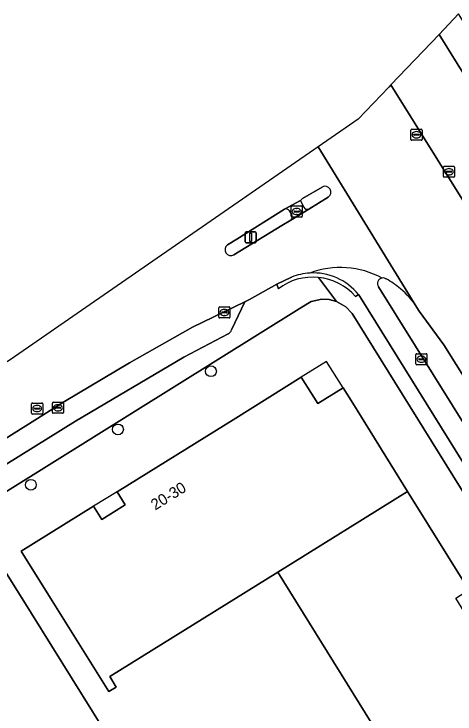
# Model space of a CAD drawing. Extents: x 158455 to 159797, y 387218 to 388672.
# Drawn here: x 158722.7 to 158762.6, y 388005.1 to 388068.4 of the extents above; entities that cross this region are included whole.
import ezdxf

# ---------------------------------------------------------------- set-up
doc = ezdxf.new("R2010")
doc.units = 0
for name, color, linetype in [('IMGEO_Boom', 7, 'Continuous'), ('IMGEO_Erf', 7, 'Continuous'), ('IMGEO_Kolk', 7, 'Continuous'), ('IMGEO_Lichtmast', 7, 'Continuous'), ('IMGEO_Pand', 7, 'Continuous'), ('IMGEO_Pand_nummerreeks', 7, 'Continuous'), ('IMGEO_Pand_overbouw', 7, 'Continuous'), ('IMGEO_Parkeervlak_open', 7, 'Continuous'), ('IMGEO_Rijbaan_lokaal_gesloten', 7, 'Continuous'), ('IMGEO_Rioolput', 7, 'Continuous'), ('IMGEO_Verkeerseiland_gesloten', 7, 'Continuous'), ('IMGEO_Voetpad_open', 7, 'Continuous')]:
    doc.layers.add(name, color=color, linetype=linetype)

msp = doc.modelspace()

# ---------------------------------------------------------------- linework, layer by layer
at = {"layer": 'IMGEO_Boom'}
for centre in [(158740.522, 388036.088), (158732.122, 388030.829), (158724.261, 388025.826)]:
    msp.add_circle(centre, 0.489, dxfattribs=at)
at = {"layer": 'IMGEO_Erf'}
for points in [[(158790.47, 387981.392), (158753.29, 388041.304), (158752.718, 388041.901), (158751.855, 388042.396), (158751.213, 388042.565), (158750.549, 388042.598), (158749.577, 388042.387), (158748.718, 388041.887), (158699.543, 388011.196), (158702.142, 388006.173), (158703.945, 388007.288), (158703.876, 388007.399), (158721.666, 388018.457), (158724.306, 388014.211), (158731.654, 388002.39)], [(158757.32, 388000.625), (158746.563, 388017.931), (158731.379, 388008.493), (158731.963, 388007.552), (158731.287, 388007.133), (158726.03, 388015.591), (158723.391, 388019.837), (158729.922, 388023.881), (158730.654, 388022.702), (158732.777, 388024.022), (158732.047, 388025.197), (158742.77, 388031.836), (158748.663, 388035.541), (158750.163, 388033.162), (158752.461, 388034.582), (158753.325, 388033.203), (158758.286, 388025.218), (158763.813, 388016.323)]]:
    msp.add_lwpolyline(points, dxfattribs=at)
at = {"layer": 'IMGEO_Kolk'}
for p, q in [((158741.235, 388040.973), (158741.235, 388041.825)), ((158741.31, 388041.899), (158742.162, 388041.899)), ((158742.236, 388041.825), (158742.236, 388040.973)), ((158741.494, 388041.393), (158741.494, 388041.405)), ((158741.932, 388041.356), (158741.534, 388041.356)), ((158741.537, 388041.442), (158741.935, 388041.442)), ((158741.746, 388041.119), (158741.721, 388041.119)), ((158741.723, 388041.679), (158741.748, 388041.679)), ((158741.978, 388041.405), (158741.978, 388041.393)), ((158742.162, 388040.899), (158741.31, 388040.899)), ((158759.029, 388036.746), (158759.029, 388037.598)), ((158759.104, 388037.672), (158759.956, 388037.672)), ((158759.517, 388037.452), (158759.542, 388037.452)), ((158760.03, 388037.598), (158760.03, 388036.746)), ((158759.956, 388036.672), (158759.104, 388036.672)), ((158759.288, 388037.166), (158759.288, 388037.178)), ((158759.726, 388037.129), (158759.328, 388037.129)), ((158759.331, 388037.215), (158759.729, 388037.215)), ((158759.54, 388036.892), (158759.515, 388036.892)), ((158759.772, 388037.178), (158759.772, 388037.166)), ((158726.202, 388032.359), (158726.202, 388033.211)), ((158726.277, 388033.285), (158727.129, 388033.285)), ((158726.69, 388033.065), (158726.715, 388033.065)), ((158727.203, 388033.211), (158727.203, 388032.359)), ((158727.129, 388032.285), (158726.277, 388032.285)), ((158726.461, 388032.779), (158726.461, 388032.791)), ((158726.899, 388032.742), (158726.501, 388032.742)), ((158726.504, 388032.828), (158726.902, 388032.828)), ((158726.713, 388032.505), (158726.688, 388032.505)), ((158726.945, 388032.791), (158726.945, 388032.779))]:
    msp.add_line(p, q, dxfattribs=at)
for points in [[(158741.235, 388040.973), (158741.235, 388041.825)], [(158741.31, 388041.899), (158742.162, 388041.899)], [(158742.236, 388041.825), (158742.236, 388040.973)], [(158742.162, 388040.899), (158741.31, 388040.899)], [(158759.029, 388036.746), (158759.029, 388037.598)], [(158759.104, 388037.672), (158759.956, 388037.672)], [(158760.03, 388037.598), (158760.03, 388036.746)], [(158759.956, 388036.672), (158759.104, 388036.672)], [(158726.202, 388032.359), (158726.202, 388033.211)], [(158726.277, 388033.285), (158727.129, 388033.285)], [(158727.203, 388033.211), (158727.203, 388032.359)], [(158727.129, 388032.285), (158726.277, 388032.285)]]:
    msp.add_lwpolyline(points, dxfattribs=at)
for centre, radius, start, end in [((158741.312, 388041.823), 0.0765, 91.55205, 178.44795), ((158741.312, 388041.823), 0.0765, 91.55205, 178.44795), ((158742.16, 388041.823), 0.0765, 1.55205, 88.44795), ((158742.16, 388041.823), 0.0765, 1.55205, 88.44795), ((158741.534, 388041.402), 0.0403, 85.87752, 175.75265), ((158741.531, 388041.392), 0.0366, 178.93798, 274.71019), ((158741.935, 388041.399), 0.043, 264.86636, 352.45326), ((158741.939, 388041.404), 0.0386, 1.73085, 96.63898), ((158741.312, 388040.975), 0.0765, 181.55205, 268.44795), ((158741.312, 388040.975), 0.0765, 181.55205, 268.44795), ((158742.16, 388040.975), 0.0765, 271.55205, 358.44795), ((158742.16, 388040.975), 0.0765, 271.55205, 358.44795), ((158759.106, 388037.596), 0.0765, 91.55205, 178.44795), ((158759.106, 388037.596), 0.0765, 91.55205, 178.44795), ((158759.954, 388037.596), 0.0765, 1.55205, 88.44795), ((158759.954, 388037.596), 0.0765, 1.55205, 88.44795), ((158759.106, 388036.748), 0.0765, 181.55205, 268.44795), ((158759.106, 388036.748), 0.0765, 181.55205, 268.44795), ((158759.328, 388037.175), 0.0403, 85.87752, 175.75265), ((158759.325, 388037.165), 0.0366, 178.93798, 274.71019), ((158759.729, 388037.172), 0.043, 264.86636, 352.45326), ((158759.733, 388037.177), 0.0386, 1.73085, 96.63898), ((158759.954, 388036.748), 0.0765, 271.55205, 358.44795), ((158759.954, 388036.748), 0.0765, 271.55205, 358.44795), ((158726.279, 388033.209), 0.0765, 91.55205, 178.44795), ((158726.279, 388033.209), 0.0765, 91.55205, 178.44795), ((158727.127, 388033.209), 0.0765, 1.55205, 88.44795), ((158727.127, 388033.209), 0.0765, 1.55205, 88.44795), ((158726.279, 388032.361), 0.0765, 181.55205, 268.44795), ((158726.279, 388032.361), 0.0765, 181.55205, 268.44795), ((158726.501, 388032.788), 0.0403, 85.87752, 175.75265), ((158726.498, 388032.778), 0.0366, 178.93798, 274.71019), ((158726.902, 388032.785), 0.043, 264.86636, 352.45326), ((158726.906, 388032.79), 0.0386, 1.73085, 96.63898), ((158727.127, 388032.361), 0.0765, 271.55205, 358.44795), ((158727.127, 388032.361), 0.0765, 271.55205, 358.44795)]:
    msp.add_arc(centre, radius, start, end, dxfattribs=at)
for centre, major_axis, ratio, start_param, end_param in [((158741.722, 388041.399), (-0.387, 0.002), 0.722429, 4.712389, 7.853982), ((158741.747, 388041.399), (-0.39, 0.002), 0.717154, 1.570796, 4.712389), ((158759.516, 388037.172), (-0.387, 0.002), 0.722429, 4.712389, 7.853982), ((158759.541, 388037.172), (-0.39, 0.002), 0.717154, 1.570796, 4.712389), ((158726.689, 388032.785), (-0.387, 0.002), 0.722429, 4.712389, 7.853982), ((158726.714, 388032.785), (-0.39, 0.002), 0.717154, 1.570796, 4.712389)]:
    msp.add_ellipse(centre, major_axis=major_axis, ratio=ratio, start_param=start_param, end_param=end_param, dxfattribs=at)
at = {"layer": 'IMGEO_Lichtmast'}
for p, q in [((158743.713, 388048.693), (158744.503, 388048.693)), ((158744.503, 388048.693), (158743.713, 388048.693)), ((158743.613, 388047.793), (158743.613, 388048.593)), ((158743.613, 388048.593), (158743.613, 388047.793)), ((158744.603, 388048.593), (158744.603, 388047.793)), ((158744.603, 388047.793), (158744.603, 388048.593)), ((158744.503, 388047.693), (158743.713, 388047.693)), ((158743.713, 388047.693), (158744.503, 388047.693))]:
    msp.add_line(p, q, dxfattribs=at)
msp.add_lwpolyline([(158744.033, 388048.568), (158744.183, 388048.568), (158744.183, 388047.818), (158744.033, 388047.818), (158744.033, 388048.568)], dxfattribs=at)
for centre, start, end in [((158743.713, 388048.593), 90, 180), ((158743.713, 388048.593), 90, 180), ((158744.503, 388048.593), 0, 90), ((158744.503, 388048.593), 360, 90), ((158743.713, 388047.793), 180, 270), ((158743.713, 388047.793), 180, 270), ((158744.503, 388047.793), 270, 0), ((158744.503, 388047.793), 270, 0)]:
    msp.add_arc(centre, 0.1, start, end, dxfattribs=at)
at = {"layer": 'IMGEO_Pand'}
for points in [[(158758.286, 388025.218), (158753.325, 388033.203), (158752.461, 388034.582), (158750.163, 388033.162), (158748.663, 388035.541), (158742.77, 388031.836), (158732.047, 388025.197), (158732.777, 388024.022), (158730.654, 388022.702), (158729.922, 388023.881), (158723.391, 388019.837), (158726.03, 388015.591), (158731.287, 388007.133), (158731.963, 388007.552), (158731.379, 388008.493), (158746.563, 388017.931)], [(158758.286, 388025.218), (158746.563, 388017.931), (158757.32, 388000.625), (158756.314, 388000), (158753.021, 387997.953), (158770.844, 387969.279), (158749.281, 387955.743), (158745.046, 387953.084), (158755.718, 387936.084), (158760.153, 387938.869), (158797.52, 387962.365), (158795.624, 387965.373), (158794.654, 387964.764), (158787.923, 387975.486), (158788.935, 387976.121), (158786.995, 387979.213), (158773.954, 388000), (158765.132, 388014.2), (158763.942, 388013.46), (158762.622, 388015.583), (158763.813, 388016.323)], [(158703.876, 388007.399), (158703.945, 388007.288), (158706.413, 388003.317), (158708.475, 388000), (158711.147, 387995.701), (158715.986, 387987.917), (158721.39, 387979.223), (158725.756, 387972.2), (158728.643, 387967.556), (158732.89, 387970.196), (158743.067, 387976.522), (158728.473, 388000), (158728.288, 388000.298), (158731.654, 388002.39), (158724.306, 388014.211), (158721.666, 388018.457)]]:
    msp.add_lwpolyline(points, close=True, dxfattribs=at)
at = {"layer": 'IMGEO_Pand_overbouw'}
for points in [[(158752.461, 388034.582), (158750.971, 388036.969), (158748.663, 388035.541), (158750.163, 388033.162)], [(158729.922, 388023.881), (158730.654, 388022.702), (158732.777, 388024.022), (158732.047, 388025.197)]]:
    msp.add_lwpolyline(points, close=True, dxfattribs=at)
at = {"layer": 'IMGEO_Parkeervlak_open'}
for points in [[(158742.388, 388039.817), (158743.581, 388042.372), (158738.848, 388040.074), (158733.166, 388036.841), (158727.312, 388033.343), (158703.955, 388018.697), (158706.489, 388018.215), (158706.932, 388018.293), (158728.28, 388031.59)], [(158728.28, 388031.59), (158738.069, 388037.348), (158742.063, 388039.461)]]:
    msp.add_lwpolyline(points, dxfattribs=at)
msp.add_arc((158741.832, 388039.998), 0.584, 293.24229, 341.97047, dxfattribs=at)
at = {"layer": 'IMGEO_Rijbaan_lokaal_gesloten'}
msp.add_lwpolyline([(158761.125, 388066.522), (158761.125, 388066.521), (158772.113, 388048.816), (158777.679, 388039.896), (158779.748, 388041.252), (158776.275, 388046.877), (158772.646, 388052.678), (158771.102, 388055.22), (158769.545, 388057.655), (158769.021, 388058.554), (158764.196, 388066.272), (158762.89, 388068.369)], close=True, dxfattribs=at)
for points in [[(158761.125, 388066.522), (158756.773, 388061.969), (158765.248, 388048.347), (158765.586, 388048.559)], [(158768.818, 388047.438), (158771.328, 388043.484), (158773.397, 388040.179), (158774.752, 388037.976), (158777.679, 388039.896), (158772.113, 388048.816), (158761.125, 388066.521), (158761.125, 388066.522)], [(158756.773, 388061.969), (158756.58, 388061.767), (158753.818, 388058.877), (158750.198, 388056.37), (158759.122, 388041.859), (158759.33, 388041.521), (158761.565, 388038.461), (158764.744, 388033.385), (158765.602, 388032.001), (158770.717, 388035.097), (158769.178, 388037.567), (158767.116, 388040.872), (158764.665, 388044.8)], [(158764.94, 388048.155), (158765.248, 388048.347), (158756.773, 388061.969)], [(158750.198, 388056.37), (158722.39, 388037.107), (158690.997, 388017.476), (158699.164, 388005.446)], [(158759.122, 388041.859), (158750.198, 388056.37)], [(158742.023, 388047.503), (158742.851, 388048.016), (158747.167, 388050.745), (158748.595, 388051.521), (158748.787, 388051.707), (158750.558, 388052.732)], [(158751.111, 388051.818), (158749.372, 388050.746), (158747.747, 388049.743), (158746.928, 388049.26), (158742.597, 388046.606)], [(158703.521, 388018.425), (158703.955, 388018.697), (158727.312, 388033.343), (158733.166, 388036.841), (158738.848, 388040.074), (158743.581, 388042.372), (158743.991, 388042.57), (158746.463, 388043.958), (158747.806, 388044.596)], [(158756.252, 388044.48), (158756.349, 388044.431)], [(158774.012, 388016.565), (158773.243, 388017.195), (158770.864, 388019.277), (158770.76, 388019.38), (158763.931, 388030.431), (158755.649, 388043.722)], [(158753.852, 388043.019), (158754.038, 388042.762), (158763.975, 388026.751), (158769.433, 388017.98), (158774.688, 388013.388), (158779.204, 388009.58), (158779.842, 388008.974), (158780.048, 388008.741)]]:
    msp.add_lwpolyline(points, dxfattribs=at)
for centre, radius, start, end in [((158750.822, 388052.267), 0.534, 302.76052, 119.59011), ((158742.322, 388047.062), 0.533, 124.11213, 301.11911), ((158749.77, 388039.658), 5.314, 93.52281, 111.683), ((158752.211, 388037.446), 8.01, 61.87795, 110.21966), ((158752.211, 388037.446), 8.01, 61.87795, 110.21966), ((158749.761, 388039.71), 5.262, 38.96839, 93.46644), ((158756.063, 388044.011), 0.505, 98.69965, 214.86807), ((158756.065, 388044.018), 0.498, 68.02469, 99.05767), ((158752.791, 388037.854), 7.477, 49.53408, 61.58794), ((158752.568, 388037.597), 7.818, 33.03347, 49.51158)]:
    msp.add_arc(centre, radius, start, end, dxfattribs=at)
at = {"layer": 'IMGEO_Rioolput'}
for p, q in [((158758.586, 388057.034), (158758.586, 388057.886)), ((158758.661, 388057.96), (158759.513, 388057.96)), ((158759.074, 388057.74), (158759.099, 388057.74)), ((158759.587, 388057.886), (158759.587, 388057.034)), ((158759.513, 388056.96), (158758.661, 388056.96)), ((158758.845, 388057.454), (158758.845, 388057.466)), ((158759.283, 388057.417), (158758.885, 388057.417)), ((158758.888, 388057.503), (158759.286, 388057.503)), ((158759.097, 388057.18), (158759.072, 388057.18)), ((158759.329, 388057.466), (158759.329, 388057.454)), ((158761.516, 388053.69), (158761.516, 388054.542)), ((158761.591, 388054.616), (158762.443, 388054.616)), ((158762.004, 388054.396), (158762.029, 388054.396)), ((158762.517, 388054.542), (158762.517, 388053.69)), ((158761.775, 388054.11), (158761.775, 388054.122)), ((158762.213, 388054.073), (158761.815, 388054.073)), ((158761.818, 388054.159), (158762.216, 388054.159)), ((158762.027, 388053.836), (158762.002, 388053.836)), ((158762.259, 388054.122), (158762.259, 388054.11)), ((158762.443, 388053.616), (158761.591, 388053.616)), ((158747.771, 388050.093), (158747.771, 388050.945)), ((158747.846, 388051.019), (158748.698, 388051.019)), ((158748.259, 388050.799), (158748.284, 388050.799)), ((158748.772, 388050.945), (158748.772, 388050.093)), ((158748.698, 388050.019), (158747.846, 388050.019)), ((158748.03, 388050.513), (158748.03, 388050.525)), ((158748.468, 388050.476), (158748.07, 388050.476)), ((158748.073, 388050.562), (158748.471, 388050.562)), ((158748.282, 388050.239), (158748.257, 388050.239)), ((158748.514, 388050.525), (158748.514, 388050.513)), ((158724.326, 388032.291), (158724.326, 388033.143)), ((158724.401, 388033.217), (158725.253, 388033.217)), ((158724.814, 388032.997), (158724.839, 388032.997)), ((158725.327, 388033.143), (158725.327, 388032.291)), ((158724.585, 388032.711), (158724.585, 388032.723)), ((158725.023, 388032.674), (158724.625, 388032.674)), ((158724.628, 388032.76), (158725.026, 388032.76)), ((158724.837, 388032.437), (158724.812, 388032.437)), ((158725.069, 388032.723), (158725.069, 388032.711)), ((158725.253, 388032.217), (158724.401, 388032.217))]:
    msp.add_line(p, q, dxfattribs=at)
for points in [[(158758.586, 388057.034), (158758.586, 388057.886)], [(158758.661, 388057.96), (158759.513, 388057.96)], [(158759.587, 388057.886), (158759.587, 388057.034)], [(158759.513, 388056.96), (158758.661, 388056.96)], [(158761.516, 388053.69), (158761.516, 388054.542)], [(158761.591, 388054.616), (158762.443, 388054.616)], [(158762.517, 388054.542), (158762.517, 388053.69)], [(158762.443, 388053.616), (158761.591, 388053.616)], [(158747.771, 388050.093), (158747.771, 388050.945)], [(158747.846, 388051.019), (158748.698, 388051.019)], [(158748.772, 388050.945), (158748.772, 388050.093)], [(158748.698, 388050.019), (158747.846, 388050.019)], [(158724.326, 388032.291), (158724.326, 388033.143)], [(158724.401, 388033.217), (158725.253, 388033.217)], [(158725.327, 388033.143), (158725.327, 388032.291)], [(158725.253, 388032.217), (158724.401, 388032.217)]]:
    msp.add_lwpolyline(points, dxfattribs=at)
for centre, radius, start, end in [((158758.663, 388057.884), 0.0765, 91.55205, 178.44795), ((158758.663, 388057.884), 0.0765, 91.55205, 178.44795), ((158759.511, 388057.884), 0.0765, 1.55205, 88.44795), ((158759.511, 388057.884), 0.0765, 1.55205, 88.44795), ((158758.663, 388057.036), 0.0765, 181.55205, 268.44795), ((158758.663, 388057.036), 0.0765, 181.55205, 268.44795), ((158758.885, 388057.463), 0.0403, 85.87752, 175.75265), ((158758.882, 388057.453), 0.0366, 178.93798, 274.71019), ((158759.286, 388057.46), 0.043, 264.86636, 352.45326), ((158759.29, 388057.465), 0.0386, 1.73085, 96.63898), ((158759.511, 388057.036), 0.0765, 271.55205, 358.44795), ((158759.511, 388057.036), 0.0765, 271.55205, 358.44795), ((158761.593, 388054.54), 0.0765, 91.55205, 178.44795), ((158761.593, 388054.54), 0.0765, 91.55205, 178.44795), ((158762.441, 388054.54), 0.0765, 1.55205, 88.44795), ((158762.441, 388054.54), 0.0765, 1.55205, 88.44795), ((158761.815, 388054.119), 0.0403, 85.87752, 175.75265), ((158761.812, 388054.109), 0.0366, 178.93798, 274.71019), ((158762.216, 388054.116), 0.043, 264.86636, 352.45326), ((158762.22, 388054.121), 0.0386, 1.73085, 96.63898), ((158761.593, 388053.692), 0.0765, 181.55205, 268.44795), ((158761.593, 388053.692), 0.0765, 181.55205, 268.44795), ((158762.441, 388053.692), 0.0765, 271.55205, 358.44795), ((158762.441, 388053.692), 0.0765, 271.55205, 358.44795), ((158747.848, 388050.943), 0.0765, 91.55205, 178.44795), ((158747.848, 388050.943), 0.0765, 91.55205, 178.44795), ((158748.696, 388050.943), 0.0765, 1.55205, 88.44795), ((158748.696, 388050.943), 0.0765, 1.55205, 88.44795), ((158747.848, 388050.095), 0.0765, 181.55205, 268.44795), ((158747.848, 388050.095), 0.0765, 181.55205, 268.44795), ((158748.07, 388050.522), 0.0403, 85.87752, 175.75265), ((158748.067, 388050.512), 0.0366, 178.93798, 274.71019), ((158748.471, 388050.519), 0.043, 264.86636, 352.45326), ((158748.475, 388050.524), 0.0386, 1.73085, 96.63898), ((158748.696, 388050.095), 0.0765, 271.55205, 358.44795), ((158748.696, 388050.095), 0.0765, 271.55205, 358.44795), ((158724.403, 388033.141), 0.0765, 91.55205, 178.44795), ((158724.403, 388033.141), 0.0765, 91.55205, 178.44795), ((158725.251, 388033.141), 0.0765, 1.55205, 88.44795), ((158725.251, 388033.141), 0.0765, 1.55205, 88.44795), ((158724.403, 388032.293), 0.0765, 181.55205, 268.44795), ((158724.403, 388032.293), 0.0765, 181.55205, 268.44795), ((158724.625, 388032.72), 0.0403, 85.87752, 175.75265), ((158724.622, 388032.71), 0.0366, 178.93798, 274.71019), ((158725.026, 388032.717), 0.043, 264.86636, 352.45326), ((158725.03, 388032.722), 0.0386, 1.73085, 96.63898), ((158725.251, 388032.293), 0.0765, 271.55205, 358.44795), ((158725.251, 388032.293), 0.0765, 271.55205, 358.44795)]:
    msp.add_arc(centre, radius, start, end, dxfattribs=at)
for centre, major_axis, ratio, start_param, end_param in [((158759.073, 388057.46), (-0.387, 0.002), 0.722429, 4.712389, 7.853982), ((158759.098, 388057.46), (-0.39, 0.002), 0.717154, 1.570796, 4.712389), ((158762.003, 388054.116), (-0.387, 0.002), 0.722429, 4.712389, 7.853982), ((158762.028, 388054.116), (-0.39, 0.002), 0.717154, 1.570796, 4.712389), ((158748.258, 388050.519), (-0.387, 0.002), 0.722429, 4.712389, 7.853982), ((158748.283, 388050.519), (-0.39, 0.002), 0.717154, 1.570796, 4.712389), ((158724.813, 388032.717), (-0.387, 0.002), 0.722429, 4.712389, 7.853982), ((158724.838, 388032.717), (-0.39, 0.002), 0.717154, 1.570796, 4.712389)]:
    msp.add_ellipse(centre, major_axis=major_axis, ratio=ratio, start_param=start_param, end_param=end_param, dxfattribs=at)
at = {"layer": 'IMGEO_Verkeerseiland_gesloten'}
for points in [[(158750.558, 388052.732), (158748.787, 388051.707), (158748.595, 388051.521), (158748.899, 388050.91)], [(158749.372, 388050.746), (158751.111, 388051.818)], [(158747.167, 388050.745), (158742.851, 388048.016), (158742.023, 388047.503)], [(158747.821, 388050.239), (158747.607, 388050.579)], [(158742.597, 388046.606), (158746.928, 388049.26), (158747.747, 388049.743)]]:
    msp.add_lwpolyline(points, dxfattribs=at)
for centre, radius, start, end in [((158750.822, 388052.267), 0.534, 302.76052, 119.59011), ((158747.284, 388050.39), 0.374, 30.35163, 108.30812), ((158749.23, 388051.102), 0.383, 210.05916, 291.69562), ((158747.424, 388050.045), 0.442, 316.98536, 26.0435), ((158742.322, 388047.062), 0.533, 124.11213, 301.11911)]:
    msp.add_arc(centre, radius, start, end, dxfattribs=at)
at = {"layer": 'IMGEO_Voetpad_open'}
for points in [[(158748.899, 388050.91), (158748.595, 388051.521), (158747.167, 388050.745)], [(158747.747, 388049.743), (158749.372, 388050.746)], [(158747.607, 388050.579), (158747.821, 388050.239)], [(158747.806, 388044.596), (158746.463, 388043.958), (158746.615, 388043.544)], [(158749.577, 388042.387), (158750.549, 388042.598), (158751.213, 388042.565), (158751.855, 388042.396), (158750.225, 388044.567)], [(158750.225, 388044.567), (158751.855, 388042.396), (158752.718, 388041.901), (158753.29, 388041.304), (158790.47, 387981.392), (158792.305, 387978.478), (158793.275, 387978.973), (158854.735, 387880.753), (158857.012, 387882.068), (158846.848, 387898.516)], [(158756.349, 388044.431), (158756.252, 388044.48)], [(158746.615, 388043.544), (158746.463, 388043.958), (158743.991, 388042.57), (158743.581, 388042.372), (158742.388, 388039.817)], [(158755.649, 388043.722), (158763.931, 388030.431), (158770.76, 388019.38), (158770.864, 388019.277), (158773.243, 388017.195), (158774.012, 388016.565)], [(158753.577, 388042.844), (158753.852, 388043.019)], [(158780.048, 388008.741), (158779.842, 388008.974), (158779.204, 388009.58), (158774.688, 388013.388), (158769.433, 388017.98), (158763.975, 388026.751), (158754.038, 388042.762), (158753.852, 388043.019), (158753.577, 388042.844)], [(158699.543, 388011.196), (158748.718, 388041.887), (158749.577, 388042.387)], [(158765.806, 388031.671), (158765.602, 388032.001), (158764.744, 388033.385), (158761.565, 388038.461), (158759.33, 388041.521), (158759.122, 388041.859)], [(158742.063, 388039.461), (158738.069, 388037.348), (158728.28, 388031.59), (158706.932, 388018.293), (158707.215, 388017.841)]]:
    msp.add_lwpolyline(points, dxfattribs=at)
for centre, radius, start, end in [((158747.284, 388050.39), 0.374, 30.35163, 108.30812), ((158749.23, 388051.102), 0.383, 210.05916, 291.69562), ((158747.424, 388050.045), 0.442, 316.98536, 26.0435), ((158749.77, 388039.658), 5.314, 93.52281, 111.683), ((158749.761, 388039.71), 5.262, 38.96839, 93.46644), ((158749.719, 388039.47), 5.122, 84.33421, 127.30908), ((158749.719, 388039.47), 5.122, 84.33421, 127.30908), ((158749.723, 388039.468), 5.124, 41.21615, 84.37557), ((158749.723, 388039.468), 5.124, 41.21615, 84.37557), ((158756.063, 388044.011), 0.505, 98.69965, 214.86807), ((158756.065, 388044.018), 0.498, 68.02469, 99.05767), ((158752.791, 388037.854), 7.477, 49.53408, 61.58794), ((158752.568, 388037.597), 7.818, 33.03347, 49.51158), ((158741.832, 388039.998), 0.584, 293.24229, 341.97047)]:
    msp.add_arc(centre, radius, start, end, dxfattribs=at)

# ---------------------------------------------------------------- texts
at = {"layer": 'IMGEO_Pand_nummerreeks'}
msp.add_text('20-30', height=1, rotation=31.85678, dxfattribs=at).set_placement((158735.488, 388023.493))

doc.saveas('drawing.dxf')
